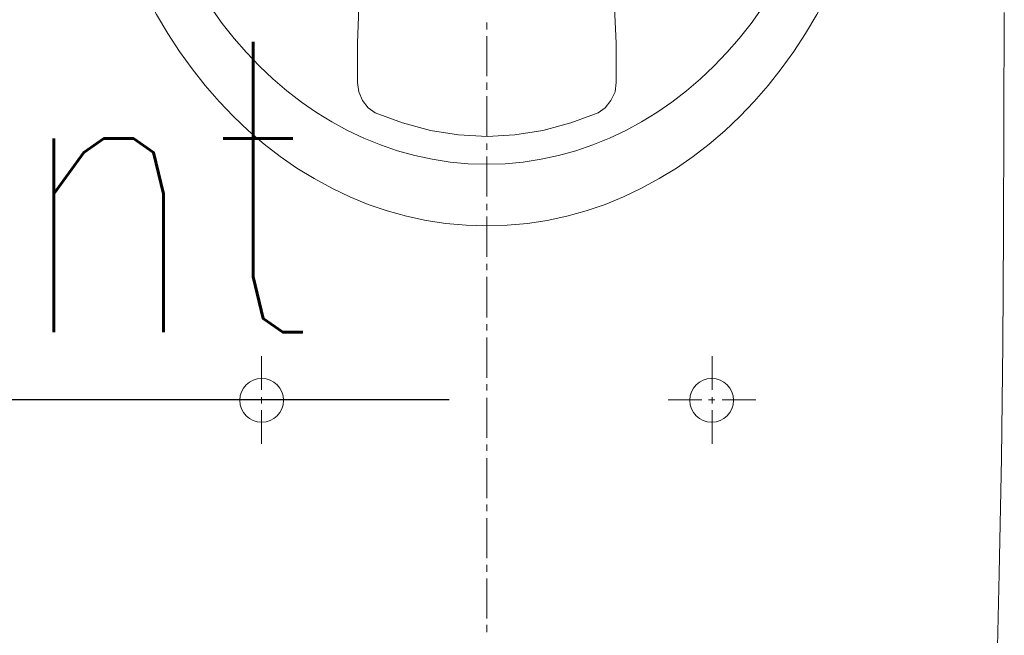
# Model space of a CAD drawing. Header units: millimetres. Extents: x 28600 to 181045, y -399112 to -163690.
# Tile 430 of 482: x 74498 to 74532, y -195392 to -195371. Entities that reach past the tile are written whole.
import ezdxf

# ---------------------------------------------------------------- set-up
doc = ezdxf.new("R2010")
doc.units = ezdxf.units.MM
doc.layers.get('0').update_dxf_attribs({"color": 8})
doc.layers.add('!! 0_Istn-went', color=8, linetype='Continuous')
doc.layers.add('!! 2_wypos-sanitarne', color=8, linetype='Continuous')
doc.styles.add('ARCHETYP', font='romans.shx', dxfattribs={"height": 15})

# ---------------------------------------------------------------- blocks, each defined once
blk = doc.blocks.new('A$C6ce7c513')
at = {"lineweight": 0}
for points in [[(-0.17548, -0.00049), (-0.17646, -0.04094), (-0.1772, -0.08064), (-0.1777, -0.11986), (-0.17794, -0.15833), (-0.17819, -0.23404)], [(0, -0.02072), (0, -0.02318)], [(0, -0.0254), (0, -0.03921)], [(0, -0.04143), (0, -0.0439)], [(0, -0.04612), (0, -0.05993)], [(0, -0.0624), (0, -0.06461)], [(0, -0.06683), (0, -0.08064)], [(0, -0.08311), (0, -0.08533)], [(-0.07757, -0.08557), (-0.07757, -0.09717)], [(0, -0.08755), (0, -0.10136)], [(0.07756, -0.08557), (0.07756, -0.09717)], [(-0.08102, -0.10062), (-0.09261, -0.10062)], [(-0.07633, -0.10062), (-0.07855, -0.10062)], [(-0.07757, -0.09939), (-0.07757, -0.1016)], [(-0.06252, -0.10062), (-0.07411, -0.10062)], [(0.06252, -0.10062), (0.07411, -0.10062)], [(0.07633, -0.10062), (0.07855, -0.10062)], [(0.07756, -0.09939), (0.07756, -0.1016)], [(0.08101, -0.10062), (0.09236, -0.10062)], [(-0.07757, -0.10408), (-0.07757, -0.11567)], [(0, -0.10383), (0, -0.10605)], [(0.07756, -0.10408), (0.07756, -0.11567)], [(0, -0.10827), (0, -0.12208)], [(0, -0.12455), (0, -0.12677)], [(0, -0.12898), (0, -0.14304)], [(0, -0.14526), (0, -0.14748)], [(0, -0.14995), (0, -0.16376)], [(0, -0.16598), (0, -0.1682)], [(0, -0.17066), (0, -0.18447)], [(0, -0.18669), (0, -0.18892)], [(-0.04402, -0.23577), (-0.04452, -0.22344), (-0.04452, -0.20988), (-0.04427, -0.20667), (-0.04279, -0.20371), (-0.04082, -0.20124), (-0.03835, -0.19952), (-0.02898, -0.19607), (-0.01936, -0.19335), (-0.00974, -0.19187), (-0.00013, -0.19138), (0.00974, -0.19187), (0.01936, -0.19335), (0.02898, -0.19607), (0.03835, -0.19952), (0.04082, -0.20124), (0.04279, -0.20371), (0.04402, -0.20667), (0.04451, -0.20988), (0.04451, -0.22344), (0.04402, -0.23577)], [(0, -0.19138), (0, -0.20519)], [(0, -0.20741), (0, -0.20988)], [(0, -0.2121), (0, -0.22591)], [(0, -0.22813), (0, -0.2306)]]:
    blk.add_lwpolyline(points, dxfattribs=at)
for centre in [(-0.07744, -0.1005), (0.07744, -0.1005)]:
    blk.add_circle(centre, 0.00752, dxfattribs=at)
for centre, major_axis, ratio in [((0, -0.32554), (0, -0.16499), 0.830338), ((0, -0.32974), (0, -0.14798), 0.83084)]:
    blk.add_ellipse(centre, major_axis=major_axis, ratio=ratio, start_param=0, end_param=6.283185, dxfattribs=at)

msp = doc.modelspace()

# ---------------------------------------------------------------- linework, layer by layer
at = {"layer": '!! 0_Istn-went'}
msp.add_lwpolyline([(74513.13008, -195383.5883), (74473.08355, -195383.5883)], dxfattribs=at)

# ---------------------------------------------------------------- block references
at = {"layer": '!! 2_wypos-sanitarne', "xscale": 100, "yscale": 100, "zscale": 100, "rotation": 180}
msp.add_blockref('A$C6ce7c513', (74514.4231, -195393.65426), dxfattribs=at)

# ---------------------------------------------------------------- texts
at = {"layer": '!! 0_Istn-went', "style": 'ARCHETYP', "width": 0.8}
msp.add_text('Went', height=10, rotation=360, dxfattribs=at).set_placement((74483.7533, -195381.25808))

doc.saveas('drawing.dxf')
